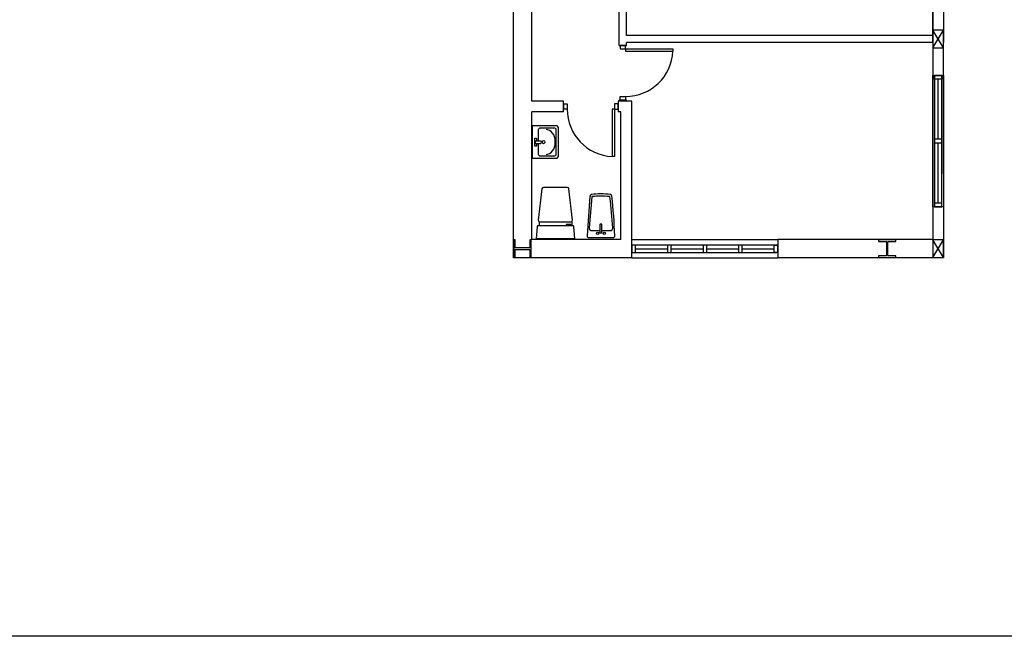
# Model space of a CAD drawing. Header units: millimetres. Extents: x -559 to 10735, y -2326 to 222.
# Tile 587 of 656: x 6737 to 6810, y -1431 to -1386. Entities that reach past the tile are written whole.
import ezdxf

# ---------------------------------------------------------------- set-up
doc = ezdxf.new("R2010")
doc.units = ezdxf.units.MM
doc.header["$LTSCALE"] = 4
doc.layers.add('Extremos da Area Total', color=253, linetype='Continuous')
doc.layers.add('Planta Baixa', color=251, linetype='Continuous')

# ---------------------------------------------------------------- blocks, each defined once
blk = doc.blocks.new('AUW01D3S-flat-8-flat-1')
at = {"color": 9}
for p, q in [((-0.075, 0), (-0.075, 1.8)), ((0.075, 0), (0.075, 1.8))]:
    blk.add_line(p, q, dxfattribs=at)
blk = doc.blocks.new('AUD18D1S-flat-18-flat-1')
at = {"color": 9}
for p, q in [((-0.075, 1.8), (0.075, 1.8)), ((0.075, 0), (-0.075, 0))]:
    blk.add_line(p, q, dxfattribs=at)
blk = doc.blocks.new('AUD19D1S-flat-18-flat-1')
at = {"color": 9}
for p, q in [((0, 1.8), (0, 1.8)), ((0, 0), (0, 0))]:
    blk.add_line(p, q, dxfattribs=at)
blk = doc.blocks.new('AUD37D1S-flat-50-flat-1')
at = {"color": 9}
for p, q in [((-0.05, 0.05), (-0.05, 0)), ((0.05, 0.05), (-0.05, 0.05)), ((-0.05, 0), (0.05, 0)), ((0.05, 0), (0.05, 0.05))]:
    blk.add_line(p, q, dxfattribs=at)
at = {"color": 9, "oblique": 36.8699, "width": 1.25, "flags": 3}
for p in [(-0.05, 0.05), (0, 0.05), (0.05, 0.05)]:
    blk.add_attdef('JAMBPT', p, '', height=0.00632, rotation=153.4349, dxfattribs=at)
at = {"color": 9, "width": 0.5, "flags": 3}
for p in [(-0.05, 0.05), (0, 0.05)]:
    blk.add_attdef('JAMBPT', p, '', height=0.01, rotation=90, dxfattribs=at)
blk = doc.blocks.new('AUD37D1S-flat-49-flat-1')
at = {"color": 9}
for p, q in [((-0.05, 0), (0.05, 0)), ((-0.05, -0.05), (-0.05, 0)), ((0.05, 0), (0.05, -0.05)), ((0.05, -0.05), (-0.05, -0.05))]:
    blk.add_line(p, q, dxfattribs=at)
at = {"color": 9, "text_generation_flag": 4, "flags": 3}
for p, height, rotation, width in [((-0.05, -0.05), 0.00632, 206.5651, 1.25), ((-0.05, -0.05), 0.01, 270, 0.5), ((0, -0.05), 0.00632, 206.5651, 1.25), ((0, -0.05), 0.01, 270, 0.5), ((0.05, -0.05), 0.00632, 206.5651, 1.25)]:
    blk.add_attdef('JAMBPT', p, '', height=height, rotation=rotation, dxfattribs=dict(at, width=width))
blk = doc.blocks.new('AUD40D1S-flat-16-flat-1')
at = {"color": 9}
for p, q in [((-0.05, 0.9), (-0.05, -0.9)), ((0.05, 0.9), (-0.05, 0.9)), ((0.05, -0.9), (0.05, 0.9)), ((-0.05, -0.9), (0.05, -0.9))]:
    blk.add_line(p, q, dxfattribs=at)
blk = doc.blocks.new('AUD40D1S-flat-15-flat-1')
at = {"color": 9}
for p, q in [((-0.05, 0.9), (-0.05, -0.9)), ((0.05, 0.9), (-0.05, 0.9)), ((0.05, -0.9), (0.05, 0.9)), ((-0.05, -0.9), (0.05, -0.9))]:
    blk.add_line(p, q, dxfattribs=at)
blk = doc.blocks.new('AUD37D1S-flat-48-flat-1')
at = {"color": 9}
for p, q in [((-0.05, 0.05), (-0.05, 0)), ((0.05, 0.05), (-0.05, 0.05)), ((-0.05, 0), (0.05, 0)), ((0.05, 0), (0.05, 0.05))]:
    blk.add_line(p, q, dxfattribs=at)
at = {"color": 9, "oblique": 36.8699, "width": 1.25, "flags": 3}
for p in [(-0.05, 0.05), (0, 0.05), (0.05, 0.05)]:
    blk.add_attdef('JAMBPT', p, '', height=0.00632, rotation=153.4349, dxfattribs=at)
at = {"color": 9, "width": 0.5, "flags": 3}
for p in [(-0.05, 0.05), (0, 0.05)]:
    blk.add_attdef('JAMBPT', p, '', height=0.01, rotation=90, dxfattribs=at)
blk = doc.blocks.new('AUW01D1S-flat-20-flat-1')
at = {"color": 9}
blk.add_line((0, -0.4125), (0, 0.4125), dxfattribs=at)
blk = doc.blocks.new('AUW01D1S-flat-19-flat-1')
at = {"color": 9}
blk.add_line((0, -0.4125), (0, 0.4125), dxfattribs=at)
blk = doc.blocks.new('AUW01D3S-flat-3-flat-1')
at = {"color": 9}
for p, q in [((0, 0.125), (2, 0.125)), ((0, -0.125), (2, -0.125))]:
    blk.add_line(p, q, dxfattribs=at)
blk = doc.blocks.new('AUD18D1S-flat-13-flat-1')
at = {"color": 9}
for p, q in [((0, -0.125), (0, 0.125)), ((2, 0.125), (2, -0.125))]:
    blk.add_line(p, q, dxfattribs=at)
blk = doc.blocks.new('AUD19D1S-flat-13-flat-1')
at = {"color": 9}
for p, q in [((0, 0), (0, 0)), ((2, 0), (2, 0))]:
    blk.add_line(p, q, dxfattribs=at)
blk = doc.blocks.new('AUD37D1S-flat-33-flat-1')
at = {"color": 9}
for p, q in [((0, 0.05), (0, -0.05)), ((0.05, 0.05), (0, 0.05)), ((0.05, -0.05), (0.05, 0.05)), ((0, -0.05), (0.05, -0.05))]:
    blk.add_line(p, q, dxfattribs=at)
at = {"color": 9, "oblique": 36.8699, "width": 1.25, "flags": 3}
for p in [(0.05, 0.05), (0.05, 0), (0.05, -0.05)]:
    blk.add_attdef('JAMBPT', p, '', height=0.00632, rotation=63.4349, dxfattribs=at)
at = {"color": 9, "width": 0.5, "flags": 3}
for p in [(0.05, 0.05), (0.05, 0)]:
    blk.add_attdef('JAMBPT', p, '', height=0.01, dxfattribs=at)
blk = doc.blocks.new('AUD37D1S-flat-32-flat-1')
at = {"color": 9}
for p, q in [((-0.05, 0.05), (0, 0.05)), ((-0.05, -0.05), (-0.05, 0.05)), ((0, 0.05), (0, -0.05)), ((0, -0.05), (-0.05, -0.05))]:
    blk.add_line(p, q, dxfattribs=at)
at = {"color": 9, "text_generation_flag": 4, "flags": 3}
for p, height, rotation, width in [((-0.05, 0.05), 0.01, 180, 0.5), ((-0.05, 0), 0.01, 180, 0.5), ((-0.05, 0.05), 0.00632, 116.5651, 1.25), ((-0.05, 0), 0.00632, 116.5651, 1.25), ((-0.05, -0.05), 0.00632, 116.5651, 1.25)]:
    blk.add_attdef('JAMBPT', p, '', height=height, rotation=rotation, dxfattribs=dict(at, width=width))
blk = doc.blocks.new('AUD40D1S-flat-6-flat-1')
at = {"color": 9}
for p, q in [((-1, 0.05), (-1, -0.05)), ((1, 0.05), (-1, 0.05)), ((1, -0.05), (1, 0.05)), ((-1, -0.05), (1, -0.05))]:
    blk.add_line(p, q, dxfattribs=at)
blk = doc.blocks.new('AUD40D1S-flat-5-flat-1')
at = {"color": 9}
for p, q in [((-1, 0.05), (-1, -0.05)), ((1, 0.05), (-1, 0.05)), ((1, -0.05), (1, 0.05)), ((-1, -0.05), (1, -0.05))]:
    blk.add_line(p, q, dxfattribs=at)
blk = doc.blocks.new('AUD37D1S-flat-31-flat-1')
at = {"color": 9}
for p, q in [((0, 0.05), (0, -0.05)), ((0.05, 0.05), (0, 0.05)), ((0.05, -0.05), (0.05, 0.05)), ((0, -0.05), (0.05, -0.05))]:
    blk.add_line(p, q, dxfattribs=at)
at = {"color": 9, "oblique": 36.8699, "width": 1.25, "flags": 3}
for p in [(0.05, 0.05), (0.05, 0), (0.05, -0.05)]:
    blk.add_attdef('JAMBPT', p, '', height=0.00632, rotation=63.4349, dxfattribs=at)
at = {"color": 9, "width": 0.5, "flags": 3}
for p in [(0.05, 0.05), (0.05, 0)]:
    blk.add_attdef('JAMBPT', p, '', height=0.01, dxfattribs=at)
blk = doc.blocks.new('AUD37D1S-flat-30-flat-1')
at = {"color": 9}
for p, q in [((0, 0.05), (0, -0.05)), ((0.05, 0.05), (0, 0.05)), ((0.05, -0.05), (0.05, 0.05)), ((0, -0.05), (0.05, -0.05))]:
    blk.add_line(p, q, dxfattribs=at)
at = {"color": 9, "oblique": 36.8699, "width": 1.25, "flags": 3}
for p in [(0.05, 0.05), (0.05, 0), (0.05, -0.05)]:
    blk.add_attdef('JAMBPT', p, '', height=0.00632, rotation=63.4349, dxfattribs=at)
at = {"color": 9, "width": 0.5, "flags": 3}
for p in [(0.05, 0.05), (0.05, 0)]:
    blk.add_attdef('JAMBPT', p, '', height=0.01, dxfattribs=at)
blk = doc.blocks.new('AUD37D1S-flat-29-flat-1')
at = {"color": 9}
for p, q in [((0, 0.05), (0, -0.05)), ((0.05, 0.05), (0, 0.05)), ((0.05, -0.05), (0.05, 0.05)), ((0, -0.05), (0.05, -0.05))]:
    blk.add_line(p, q, dxfattribs=at)
at = {"color": 9, "oblique": 36.8699, "width": 1.25, "flags": 3}
for p in [(0.05, 0.05), (0.05, 0), (0.05, -0.05)]:
    blk.add_attdef('JAMBPT', p, '', height=0.00632, rotation=63.4349, dxfattribs=at)
at = {"color": 9, "width": 0.5, "flags": 3}
for p in [(0.05, 0.05), (0.05, 0)]:
    blk.add_attdef('JAMBPT', p, '', height=0.01, dxfattribs=at)
blk = doc.blocks.new('AUW01D1S-flat-8-flat-1')
at = {"color": 9}
blk.add_line((-0.21875, 0), (0.21875, 0), dxfattribs=at)
blk = doc.blocks.new('AUW01D1S-flat-7-flat-1')
at = {"color": 9}
blk.add_line((-0.21875, 0), (0.21875, 0), dxfattribs=at)
blk = doc.blocks.new('AUW01D1S-flat-6-flat-1')
at = {"color": 9}
blk.add_line((-0.21875, 0), (0.21875, 0), dxfattribs=at)
blk = doc.blocks.new('AUW01D1S-flat-5-flat-1')
at = {"color": 9}
blk.add_line((-0.21875, 0), (0.21875, 0), dxfattribs=at)
blk = doc.blocks.new('A1138DB-flat-1-flat-1')
at = {"color": 9}
for p, q in [((0, 0.225), (0.332, 0.225)), ((0, -0.225), (0, 0.225)), ((0.079, 0.166), (0.079, 0.018)), ((0.308, 0.188), (0.097, 0.188)), ((0.326, -0.166), (0.326, 0.166)), ((0.35, 0.203), (0.35, -0.203)), ((0.032, 0.055), (0.056, 0.055)), ((0.032, -0.055), (0.032, 0.055)), ((0.038, 0.018), (0.114, 0.018)), ((0.038, 0.018), (0.038, -0.018)), ((0.056, 0.055), (0.056, 0.018)), ((0.312, -0.008), (0.312, 0.008)), ((0.056, -0.055), (0.032, -0.055)), ((0.038, -0.018), (0.114, -0.018)), ((0.056, -0.018), (0.056, -0.055)), ((0.079, -0.018), (0.079, -0.166)), ((0.332, -0.225), (0, -0.225)), ((0.097, -0.188), (0.308, -0.188)), ((0.308, -0.188), (0.308, -0.188))]:
    blk.add_line(p, q, dxfattribs=at)
for centre, major_axis, start_param, end_param in [((0.097, 0.166), (0, 0.0225), -0.000001, 1.570797), ((0.186, 0.008), (0, 0.162), 4.712388, 6.283186), ((0.308, 0.166), (0, 0.0225), 4.712388, 6.283186), ((0.332, 0.203), (0, 0.0225), 4.712389, 6.283185), ((0.106, 0), (0, 0.0212), 3.694408, 5.73037), ((0.152, 0), (0, 0.0232), -1.570796, 4.712389), ((0.186, -0.008), (0, 0.162), 3.141592, 4.71239), ((0.097, -0.166), (0, 0.0225), 1.570796, 3.141593), ((0.308, -0.166), (0, 0.0225), 3.141592, 4.71239), ((0.332, -0.203), (0, 0.0225), 3.141593, 4.712389)]:
    blk.add_ellipse(centre, major_axis=major_axis, ratio=0.777778, start_param=start_param, end_param=end_param, dxfattribs=at)
blk = doc.blocks.new('A1113DC-flat-1-flat-1')
at = {"color": 9}
for p, q in [((-0.225, 0.232), (-0.225, 0.177)), ((0.225, 0.232), (0.225, 0.177))]:
    blk.add_line(p, q, dxfattribs=at)
blk.add_lwpolyline([(-0.209, 0.228), (0.209, 0.228, 0.386017), (0.235, 0.252), (0.186, 0.682, 0.395235), (0.163, 0.701), (-0.163, 0.701, 0.366606), (-0.186, 0.682), (-0.235, 0.252, 0.513791), (-0.209, 0.228, -0.633463)], format="xyb", dxfattribs=at)
blk.add_lwpolyline([(0.265, 0), (0.252, 0.163, 0.403591), (0.236, 0.177), (-0.236, 0.177, 0.377821), (-0.252, 0.163), (-0.265, 0)], format="xyb", close=True, dxfattribs=at)
blk.add_lwpolyline([(0.21, 0.177), (0.21, 0.192), (0.149, 0.192), (0.149, 0.177)], dxfattribs=at)
blk = doc.blocks.new('A1088DB-flat-1-flat-1')
at = {"color": 9}
for p, q in [((-0.013, 0.212), (-0.013, 0.097)), ((0.009, 0.215), (-0.009, 0.215)), ((0.013, 0.097), (0.013, 0.212)), ((-0.009, 0.094), (0.009, 0.094))]:
    blk.add_line(p, q, dxfattribs=at)
blk.add_lwpolyline([(-0.167, 0.03), (0.167, 0.03, 0.424971), (0.19, 0.055, 0.01844), (0.15, 0.6, 0.344025), (0.13, 0.621, 0.06763), (-0.13, 0.621, 0.354371), (-0.15, 0.599), (-0.19, 0.056, 0.435916)], format="xyb", close=True, dxfattribs=at)
blk.add_lwpolyline([(0.013, 0.126), (0.128, 0.126, 0.429026), (0.162, 0.162, 0.018917), (0.124, 0.588, 0.342117), (0.12, 0.592, 0.063071), (-0.12, 0.592, 0.352764), (-0.124, 0.588), (-0.162, 0.163, 0.440407), (-0.128, 0.126), (-0.013, 0.126)], format="xyb", dxfattribs=at)
for centre in [(-0.045, 0.09), (0.046, 0.09)]:
    blk.add_circle(centre, 0.0169, dxfattribs=at)
for centre, start, end in [((-0.009, 0.212), 90, 180), ((0.009, 0.212), 0, 90), ((-0.009, 0.097), 180, 270), ((0.009, 0.097), 270, 0)]:
    blk.add_arc(centre, 0.00381, start, end, dxfattribs=at)
blk = doc.blocks.new('AUD18D1S-flat-10-flat-1')
at = {"color": 9}
for p, q in [((-0.75, -0.075), (-0.75, 0.075)), ((0, 0.075), (0, -0.075))]:
    blk.add_line(p, q, dxfattribs=at)
blk = doc.blocks.new('AUD19D1S-flat-10-flat-1')
at = {"color": 9}
for p, q in [((0, 0), (0, 0)), ((-0.75, 0), (-0.75, 0))]:
    blk.add_line(p, q, dxfattribs=at)
blk = doc.blocks.new('AUD37D1S-flat-22-flat-1')
at = {"color": 9}
for p, q in [((-0.05, 0.0375), (-0.05, -0.0375)), ((0, 0.0375), (-0.05, 0.0375)), ((0, -0.0375), (0, 0.0375)), ((-0.05, -0.0375), (0, -0.0375))]:
    blk.add_line(p, q, dxfattribs=at)
at = {"color": 9, "width": 0.666667, "flags": 3}
for p in [(-0.05, 0), (-0.05, -0.0375)]:
    blk.add_attdef('JAMBPT', p, '', height=0.0075, rotation=180, dxfattribs=at)
at = {"color": 9, "oblique": 22.61986, "width": 1.083333, "flags": 3}
for p in [(-0.05, 0.0375), (-0.05, 0), (-0.05, -0.0375)]:
    blk.add_attdef('JAMBPT', p, '', height=0.00588, rotation=236.30993, dxfattribs=at)
blk = doc.blocks.new('AUD37D1S-flat-21-flat-1')
at = {"color": 9}
for p, q in [((0, -0.0375), (0, 0.0375)), ((0, 0.0375), (0.05, 0.0375)), ((0.05, 0.0375), (0.05, -0.0375)), ((0.05, -0.0375), (0, -0.0375))]:
    blk.add_line(p, q, dxfattribs=at)
at = {"color": 9, "text_generation_flag": 4, "width": 1.083333, "flags": 3}
for p in [(0.05, 0.0375), (0.05, 0), (0.05, -0.0375)]:
    blk.add_attdef('JAMBPT', p, '', height=0.00588, rotation=303.69007, dxfattribs=at)
at = {"color": 9, "text_generation_flag": 4, "width": 0.666667, "flags": 3}
for p in [(0.05, 0), (0.05, -0.0375)]:
    blk.add_attdef('JAMBPT', p, '', height=0.0075, dxfattribs=at)
blk = doc.blocks.new('AUD41D1S-flat-10-flat-1')
at = {"color": 9}
for p, q in [((-0.375, 0.0375), (-0.375, -0.0375)), ((0.375, -0.0375), (0.375, 0.0375))]:
    blk.add_line(p, q, dxfattribs=at)
blk = doc.blocks.new('AUD29D1S-flat-14-flat-1')
at = {"color": 9}
for p, q in [((0.325, 0), (0.293, 0)), ((0.293, 0), (0.293, -0.65)), ((0.325, 0), (0.325, -0.65)), ((0.325, -0.65), (0.293, -0.65))]:
    blk.add_line(p, q, dxfattribs=at)
blk.add_ellipse((0.325, 0), major_axis=(-0.46, 0.46), ratio=1, start_param=0.785398, end_param=2.307564, dxfattribs=at)
blk = doc.blocks.new('AUD18D1S-flat-9-flat-1')
at = {"color": 9}
for p, q in [((-0.05, 0), (0.05, 0)), ((0.05, -0.75), (-0.05, -0.75))]:
    blk.add_line(p, q, dxfattribs=at)
blk = doc.blocks.new('AUD19D1S-flat-9-flat-1')
at = {"color": 9}
for p, q in [((0, 0), (0, 0)), ((0, -0.75), (0, -0.75))]:
    blk.add_line(p, q, dxfattribs=at)
blk = doc.blocks.new('AUD37D1S-flat-20-flat-1')
at = {"color": 9}
for p, q in [((0.0375, 0), (-0.0375, 0)), ((-0.0375, 0), (-0.0375, -0.05)), ((0.0375, -0.05), (0.0375, 0)), ((-0.0375, -0.05), (0.0375, -0.05))]:
    blk.add_line(p, q, dxfattribs=at)
at = {"color": 9, "oblique": 22.61986, "width": 1.083333, "flags": 3}
for p in [(-0.0375, -0.05), (0, -0.05), (0.0375, -0.05)]:
    blk.add_attdef('JAMBPT', p, '', height=0.00588, rotation=326.30993, dxfattribs=at)
at = {"color": 9, "width": 0.666667, "flags": 3}
for p in [(0, -0.05), (0.0375, -0.05)]:
    blk.add_attdef('JAMBPT', p, '', height=0.0075, rotation=270, dxfattribs=at)
blk = doc.blocks.new('AUD37D1S-flat-19-flat-1')
at = {"color": 9}
for p, q in [((-0.0375, 0.05), (0.0375, 0.05)), ((-0.0375, 0), (-0.0375, 0.05)), ((0.0375, 0), (-0.0375, 0)), ((0.0375, 0.05), (0.0375, 0))]:
    blk.add_line(p, q, dxfattribs=at)
at = {"color": 9, "text_generation_flag": 4, "flags": 3}
for p, height, rotation, width in [((-0.0375, 0.05), 0.00588, 33.69007, 1.083333), ((0, 0.05), 0.0075, 90, 0.666667), ((0, 0.05), 0.00588, 33.69007, 1.083333), ((0.0375, 0.05), 0.0075, 90, 0.666667), ((0.0375, 0.05), 0.00588, 33.69007, 1.083333)]:
    blk.add_attdef('JAMBPT', p, '', height=height, rotation=rotation, dxfattribs=dict(at, width=width))
blk = doc.blocks.new('AUD41D1S-flat-9-flat-1')
at = {"color": 9}
for p, q in [((0.0375, 0.375), (-0.0375, 0.375)), ((-0.0375, -0.375), (0.0375, -0.375))]:
    blk.add_line(p, q, dxfattribs=at)
blk = doc.blocks.new('AUD29D1S-flat-13-flat-1')
at = {"color": 9}
for p, q in [((0, 0.325), (0, 0.293)), ((0, 0.325), (0.65, 0.325)), ((0, 0.293), (0.65, 0.293)), ((0.65, 0.325), (0.65, 0.293))]:
    blk.add_line(p, q, dxfattribs=at)
blk.add_ellipse((0, 0.325), major_axis=(0.46, 0.46), ratio=1, start_param=3.926991, end_param=5.449157, dxfattribs=at)

msp = doc.modelspace()

# ---------------------------------------------------------------- linework, layer by layer
at = {"layer": 'Extremos da Area Total'}
msp.add_lwpolyline([(6706.991, -1302.873), (6706.991, -1285.944), (7209.799, -1285.944), (7209.799, -1431.227), (6706.991, -1431.227), (6706.991, -1305.723)], dxfattribs=at)
at = {"layer": 'Planta Baixa'}
for p, q in [((6773.765, -1403.324), (6773.765, -1339.213)), ((6775.109, -1391.765), (6775.109, -1339.213)), ((6804.678, -1386.926), (6804.678, -1372.303)), ((6804.678, -1375.771), (6804.678, -1386.926)), ((6805.484, -1375.771), (6805.484, -1387.464)), ((6781.56, -1387.661), (6781.56, -1376.748)), ((6782.098, -1386.926), (6782.098, -1376.748)), ((6805.484, -1387.84), (6804.678, -1386.55)), ((6804.678, -1387.84), (6805.484, -1386.55)), ((6804.678, -1386.926), (6782.098, -1386.926)), ((6804.678, -1387.464), (6804.678, -1386.926)), ((6804.678, -1387.464), (6782.098, -1387.464)), ((6782.098, -1387.661), (6782.098, -1387.464)), ((6804.678, -1387.464), (6804.678, -1401.98)), ((6804.678, -1387.464), (6804.678, -1401.98)), ((6805.484, -1397.141), (6805.484, -1387.464)), ((6777.461, -1391.765), (6775.109, -1391.765)), ((6782.501, -1391.765), (6781.493, -1391.765)), ((6781.56, -1391.765), (6781.56, -1391.694)), ((6782.098, -1391.765), (6782.098, -1391.694)), ((6782.501, -1401.98), (6782.501, -1391.765)), ((6775.109, -1401.98), (6775.109, -1392.572)), ((6777.461, -1392.572), (6775.109, -1392.572)), ((6781.694, -1392.572), (6781.493, -1392.572)), ((6781.694, -1401.98), (6781.694, -1392.572)), ((6805.484, -1397.141), (6805.484, -1403.324)), ((6781.694, -1401.98), (6775.109, -1401.98)), ((6804.678, -1401.98), (6793.253, -1401.98)), ((6805.484, -1403.297), (6804.678, -1402.007)), ((6804.678, -1403.297), (6805.484, -1402.007)), ((6782.501, -1403.324), (6773.765, -1403.324)), ((6805.484, -1403.324), (6793.253, -1403.324))]:
    msp.add_line(p, q, dxfattribs=at)
for points in [[(6804.678, -1387.84), (6805.484, -1387.84), (6805.484, -1386.55), (6804.678, -1386.55)], [(6804.678, -1403.297), (6805.484, -1403.297), (6805.484, -1402.007), (6804.678, -1402.007)]]:
    msp.add_lwpolyline(points, close=True, dxfattribs=at)
for points in [[(6775.082, -1402.007), (6774.974, -1402.007), (6774.974, -1402.544, -0.414214), (6774.92, -1402.598), (6773.953, -1402.598, -0.414214), (6773.899, -1402.544), (6773.899, -1402.007), (6773.791, -1402.007), (6773.791, -1403.297), (6773.899, -1403.297), (6773.899, -1402.759, -0.414214), (6773.953, -1402.706), (6774.92, -1402.706, -0.414214), (6774.974, -1402.759), (6774.974, -1403.297), (6775.082, -1403.297)], [(6801.963, -1403.297), (6801.963, -1403.19), (6801.425, -1403.19, -0.414214), (6801.371, -1403.136), (6801.371, -1402.168, -0.414214), (6801.425, -1402.114), (6801.963, -1402.114), (6801.963, -1402.007), (6800.673, -1402.007), (6800.673, -1402.114), (6801.21, -1402.114, -0.414214), (6801.264, -1402.168), (6801.264, -1403.136, -0.414214), (6801.21, -1403.19), (6800.673, -1403.19), (6800.673, -1403.297)]]:
    msp.add_lwpolyline(points, format="xyb", close=True, dxfattribs=at)

# ---------------------------------------------------------------- block references
at = {"layer": 'Planta Baixa', "xscale": 5.376215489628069, "yscale": 5.376215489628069, "zscale": 5.376215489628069}
for name, p in [('AUD18D1S-flat-9-flat-1', (6781.829, -1387.661)), ('AUD37D1S-flat-20-flat-1', (6781.829, -1387.661)), ('AUD41D1S-flat-9-flat-1', (6781.829, -1389.678)), ('AUD19D1S-flat-9-flat-1', (6781.829, -1387.661)), ('AUD29D1S-flat-13-flat-1', (6782.031, -1389.678)), ('AUW01D3S-flat-8-flat-1', (6805.081, -1399.561)), ('AUD18D1S-flat-18-flat-1', (6805.081, -1399.561)), ('AUD37D1S-flat-49-flat-1', (6805.081, -1389.883)), ('AUD40D1S-flat-16-flat-1', (6805.081, -1394.722)), ('AUD40D1S-flat-15-flat-1', (6805.081, -1394.722)), ('AUD19D1S-flat-18-flat-1', (6805.081, -1399.561)), ('AUW01D1S-flat-19-flat-1', (6805.081, -1392.37)), ('AUD37D1S-flat-19-flat-1', (6781.829, -1391.694)), ('AUD18D1S-flat-10-flat-1', (6781.493, -1392.168)), ('AUD37D1S-flat-21-flat-1', (6777.461, -1392.168)), ('AUD41D1S-flat-10-flat-1', (6779.477, -1392.168)), ('AUD19D1S-flat-10-flat-1', (6781.493, -1392.168)), ('AUD29D1S-flat-14-flat-1', (6779.477, -1392.37)), ('AUD37D1S-flat-22-flat-1', (6781.493, -1392.168)), ('A1138DB-flat-1-flat-1', (6775.171, -1394.789)), ('AUD37D1S-flat-48-flat-1', (6805.081, -1394.856)), ('AUW01D1S-flat-20-flat-1', (6805.081, -1397.074)), ('A1113DC-flat-1-flat-1', (6776.86, -1401.908)), ('A1088DB-flat-1-flat-1', (6780.213, -1401.998)), ('AUD37D1S-flat-50-flat-1', (6805.081, -1399.561)), ('AUW01D3S-flat-3-flat-1', (6782.501, -1402.652)), ('AUD18D1S-flat-13-flat-1', (6782.501, -1402.652)), ('AUD37D1S-flat-33-flat-1', (6782.501, -1402.652)), ('AUD40D1S-flat-6-flat-1', (6787.877, -1402.652)), ('AUD40D1S-flat-5-flat-1', (6787.877, -1402.652)), ('AUD37D1S-flat-31-flat-1', (6785.122, -1402.652)), ('AUD37D1S-flat-30-flat-1', (6787.743, -1402.652)), ('AUD37D1S-flat-29-flat-1', (6790.364, -1402.652)), ('AUD37D1S-flat-32-flat-1', (6793.253, -1402.652)), ('AUD19D1S-flat-13-flat-1', (6782.501, -1402.652)), ('AUW01D1S-flat-8-flat-1', (6783.946, -1402.652)), ('AUW01D1S-flat-7-flat-1', (6786.567, -1402.652)), ('AUW01D1S-flat-6-flat-1', (6789.188, -1402.652)), ('AUW01D1S-flat-5-flat-1', (6791.809, -1402.652))]:
    msp.add_blockref(name, p, dxfattribs=at)

doc.saveas('drawing.dxf')
